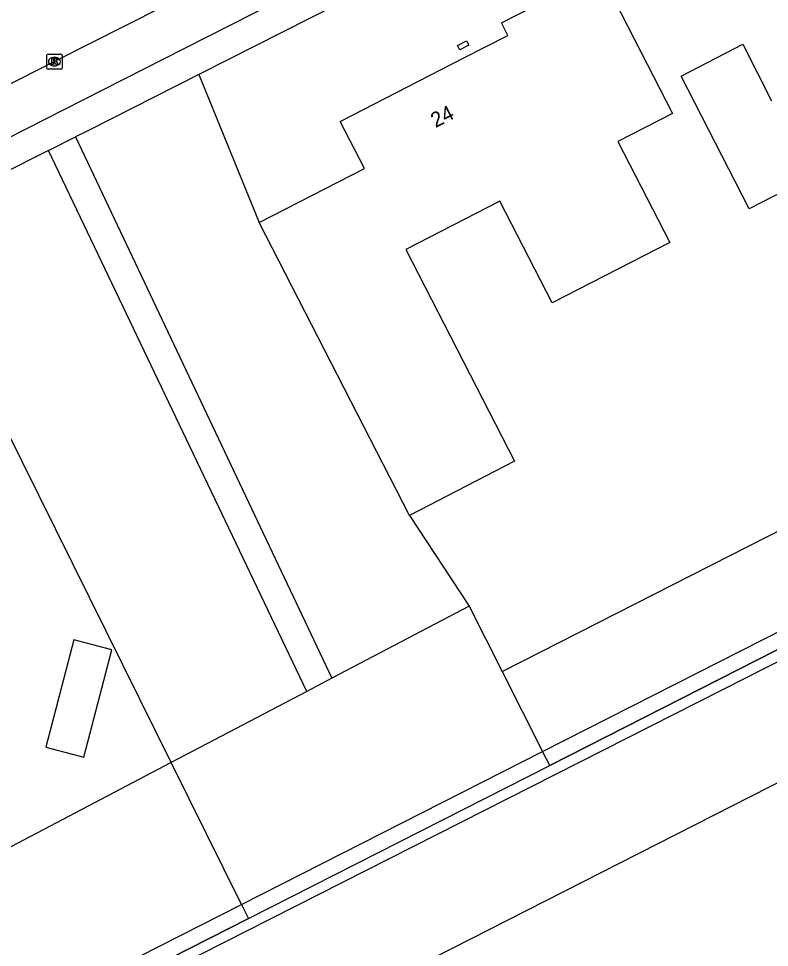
# Model space of a CAD drawing. Extents: x 162722 to 165099, y 384721 to 386283.
# Drawn here: x 163865.9 to 163915.7, y 384868.6 to 384930.1 of the extents above; entities that cross this region are included whole.
import ezdxf

# ---------------------------------------------------------------- set-up
doc = ezdxf.new("R2010")
doc.units = 0
for name, color, linetype in [('IMGEO_Berm_groen', 7, 'Continuous'), ('IMGEO_Erf', 7, 'Continuous'), ('IMGEO_Groenvoorziening', 7, 'Continuous'), ('IMGEO_Hek', 7, 'Continuous'), ('IMGEO_Kolk', 7, 'Continuous'), ('IMGEO_Loofbos', 7, 'Continuous'), ('IMGEO_Pand', 7, 'Continuous'), ('IMGEO_Pand_nummerreeks', 7, 'Continuous'), ('IMGEO_Rijbaan_lokaal_open', 7, 'Continuous'), ('IMGEO_Voetpad_open', 7, 'Continuous')]:
    doc.layers.add(name, color=color, linetype=linetype)

msp = doc.modelspace()

# ---------------------------------------------------------------- linework, layer by layer
at = {"layer": 'IMGEO_Berm_groen'}
msp.add_lwpolyline([(164182.287, 385003.976), (164161.635, 384993.222), (164156.397, 384989.2), (164154.232, 384980.18), (163995.614, 384900.161), (163985.449, 384906.254), (163959.707, 384893.04), (163931.557, 384878.59), (163923.156, 384882.979), (163812.864, 384826.88), (163815.437, 384820.076), (163815.184, 384817.086), (163814.501, 384814.338), (163812.895, 384811.778), (163810.688, 384809.881), (163807.775, 384808.947), (163804.957, 384808.683), (163802.157, 384809.847), (163799.68, 384811.721), (163798.176, 384813.594), (163789.435, 384831.038)], dxfattribs=at)
at = {"layer": 'IMGEO_Erf'}
for points in [[(163897.985, 384886.845), (163925.711, 384900.92), (163932.377, 384900.522), (163958.544, 384912.864), (163988.039, 384927.89), (163995.382, 384923.265), (164000, 384925.382), (164021.235, 384935.114), (164050.974, 384949.76), (164080.212, 384964.716), (164134.643, 384992.974), (164135.303, 385000), (164135.488, 385001.967), (164139.932, 385003.079), (164145.217, 385006.018), (164162.179, 385013.171)], [(163876.056, 384880.802), (163840.837, 384862.308), (163841.154, 384861.667), (163822.396, 384853.228), (163804.848, 384844.548), (163789.755, 384835.805)]]:
    msp.add_lwpolyline(points, dxfattribs=at)
at = {"layer": 'IMGEO_Groenvoorziening'}
for points in [[(163804.052, 384830.637), (163923.546, 384891.188), (163932.646, 384886.865), (163985.84, 384913.515), (163996.464, 384908.761), (164000, 384910.576), (164144.892, 384984.957), (164146.018, 384985.926)], [(164146.018, 384985.926), (163996.449, 384909.621), (163986.31, 384914.568), (163955.992, 384899.174), (163932.762, 384887.378), (163923.64, 384892.043), (163901.149, 384880.615)], [(163900.677, 384881.543), (163922.602, 384892.673)], [(163901.149, 384880.615), (163900.677, 384881.543)], [(163881.179, 384870.469), (163901.149, 384880.615)], [(163800.899, 384830.469), (163800.78, 384830.83), (163880.713, 384871.408)], [(163880.713, 384871.408), (163881.179, 384870.469)], [(163881.179, 384870.469), (163802.316, 384830.399), (163800.899, 384830.469)]]:
    msp.add_lwpolyline(points, dxfattribs=at)
at = {"layer": 'IMGEO_Hek'}
for points in [[(163901.149, 384880.615), (163923.64, 384892.043), (163932.762, 384887.378), (163955.992, 384899.174)], [(163959.707, 384893.04), (163931.557, 384878.59), (163923.156, 384882.979), (163812.864, 384826.88), (163815.437, 384820.076), (163815.184, 384817.086), (163814.501, 384814.338), (163812.895, 384811.778), (163810.688, 384809.881), (163807.775, 384808.947), (163804.957, 384808.683), (163802.157, 384809.847), (163799.68, 384811.721), (163798.176, 384813.594), (163789.435, 384831.038)], [(163881.179, 384870.469), (163901.149, 384880.615)], [(163800.899, 384830.469), (163802.316, 384830.399), (163881.179, 384870.469)]]:
    msp.add_lwpolyline(points, dxfattribs=at)
at = {"layer": 'IMGEO_Kolk'}
for p, q in [((163867.819, 384926.806), (163867.819, 384927.658)), ((163867.894, 384927.732), (163868.746, 384927.732)), ((163868.307, 384927.512), (163868.332, 384927.512)), ((163868.82, 384927.658), (163868.82, 384926.806)), ((163868.33, 384926.952), (163868.305, 384926.952)), ((163868.746, 384926.732), (163867.894, 384926.732))]:
    msp.add_line(p, q, dxfattribs=at)
for points in [[(163867.819, 384926.806), (163867.819, 384927.658)], [(163867.894, 384927.732), (163868.746, 384927.732)], [(163868.82, 384927.658), (163868.82, 384926.806)], [(163868.14, 384927.432), (163868.263, 384927.432), (163868.263, 384927.281), (163868.393, 384927.432), (163868.557, 384927.432), (163868.411, 384927.281), (163868.564, 384927.032), (163868.412, 384927.032), (163868.327, 384927.196), (163868.263, 384927.129), (163868.263, 384927.032), (163868.14, 384927.032), (163868.14, 384927.432)], [(163868.746, 384926.732), (163867.894, 384926.732)]]:
    msp.add_lwpolyline(points, dxfattribs=at)
for centre, start, end in [((163867.896, 384927.656), 91.55205, 178.44795), ((163867.896, 384927.656), 91.55205, 178.44795), ((163868.744, 384927.656), 1.55205, 88.44795), ((163868.744, 384927.656), 1.55205, 88.44795), ((163867.896, 384926.808), 181.55205, 268.44795), ((163867.896, 384926.808), 181.55205, 268.44795), ((163868.744, 384926.808), 271.55205, 358.44795), ((163868.744, 384926.808), 271.55205, 358.44795)]:
    msp.add_arc(centre, 0.0765, start, end, dxfattribs=at)
for centre, major_axis, ratio, start_param, end_param in [((163868.306, 384927.232), (-0.387, 0.002), 0.722429, 4.712389, 7.853982), ((163868.331, 384927.232), (-0.39, 0.002), 0.717154, 1.570796, 4.712389)]:
    msp.add_ellipse(centre, major_axis=major_axis, ratio=ratio, start_param=start_param, end_param=end_param, dxfattribs=at)
at = {"layer": 'IMGEO_Loofbos'}
for points in [[(163877.898, 384926.387), (163881.885, 384916.57)], [(163869.718, 384922.244), (163886.71, 384886.395)], [(163885.04, 384885.52), (163867.928, 384921.346)], [(163876.056, 384880.802), (163873.969, 384885.011), (163858.338, 384916.535)], [(163891.844, 384897.178), (163895.797, 384891.153)], [(163895.797, 384891.153), (163886.71, 384886.395)], [(163895.797, 384891.153), (163897.985, 384886.845)], [(163886.71, 384886.395), (163885.04, 384885.52)], [(163897.985, 384886.845), (163900.677, 384881.543)], [(163885.04, 384885.52), (163876.056, 384880.802)], [(163880.713, 384871.408), (163900.677, 384881.543)], [(163880.713, 384871.408), (163876.056, 384880.802)]]:
    msp.add_lwpolyline(points, dxfattribs=at)
at = {"layer": 'IMGEO_Pand'}
for points in [[(163881.885, 384916.57), (163888.859, 384920.152), (163887.26, 384923.265), (163895.458, 384927.475), (163898.374, 384928.972), (163897.95, 384929.798), (163904.488, 384933.156), (163906.772, 384928.708), (163909.293, 384923.799), (163905.67, 384921.938), (163909.102, 384915.257), (163901.302, 384911.25), (163897.847, 384917.978), (163891.618, 384914.779), (163898.818, 384900.759), (163891.844, 384897.178)], [(163895.184, 384928.007), (163895.033, 384928.3), (163895.629, 384928.606), (163895.78, 384928.313), (163895.184, 384928.007)], [(163918.464, 384919.573), (163914.372, 384917.47), (163909.848, 384926.276), (163913.94, 384928.378), (163915.856, 384924.63)], [(163891.844, 384897.178), (163881.885, 384916.57)], [(163867.751, 384881.82), (163870.268, 384881.166), (163872.113, 384888.272), (163869.597, 384888.926), (163867.751, 384881.82)]]:
    msp.add_lwpolyline(points, dxfattribs=at)
at = {"layer": 'IMGEO_Rijbaan_lokaal_open'}
msp.add_lwpolyline([(163894.005, 384940.23), (163884.811, 384935.58), (163875.45, 384930.841), (163868.32, 384927.232), (163848.226, 384917.022), (163844.277, 384915.026)], dxfattribs=at)
at = {"layer": 'IMGEO_Voetpad_open'}
for points in [[(163845.685, 384912.215), (163868.912, 384924.044), (163876.924, 384928.111), (163895.383, 384937.48)], [(163896.314, 384935.724), (163877.898, 384926.387)], [(163877.898, 384926.387), (163870.537, 384922.655), (163869.718, 384922.244)], [(163867.928, 384921.346), (163869.718, 384922.244)], [(163867.928, 384921.346), (163858.338, 384916.535)]]:
    msp.add_lwpolyline(points, dxfattribs=at)

# ---------------------------------------------------------------- texts
at = {"layer": 'IMGEO_Pand_nummerreeks'}
msp.add_text('24', height=1, rotation=27.18034, dxfattribs=at).set_placement((163893.58, 384922.824))

doc.saveas('drawing.dxf')
